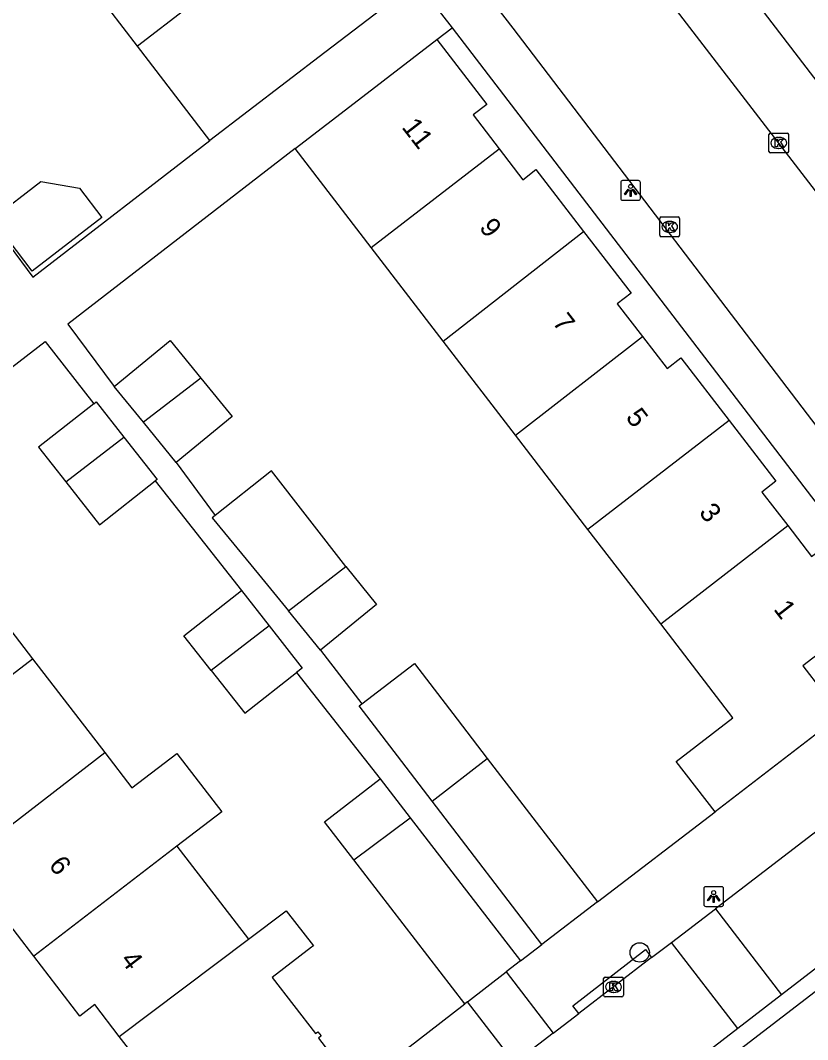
# Model space of a CAD drawing. Extents: x 159353 to 160616, y 385893 to 387321.
# Drawn here: x 160003.7 to 160043.5, y 386947 to 386998.6 of the extents above; entities that cross this region are included whole.
import ezdxf

# ---------------------------------------------------------------- set-up
doc = ezdxf.new("R2010")
doc.units = 0
for name, color, linetype in [('IMGEO_Boom', 7, 'Continuous'), ('IMGEO_Kolk', 7, 'Continuous'), ('IMGEO_Lichtpunt', 7, 'Continuous'), ('IMGEO_Muur', 7, 'Continuous'), ('IMGEO_Pand', 7, 'Continuous'), ('IMGEO_Pand_nummerreeks', 7, 'Continuous'), ('IMGEO_Rijbaan_lokaal_open', 7, 'Continuous'), ('IMGEO_Voetpad_open', 7, 'Continuous')]:
    doc.layers.add(name, color=color, linetype=linetype)

msp = doc.modelspace()

# ---------------------------------------------------------------- linework, layer by layer
at = {"layer": 'IMGEO_Boom'}
msp.add_circle((160035.018, 386951.406), 0.489, dxfattribs=at)
at = {"layer": 'IMGEO_Kolk'}
for p, q in [((160041.56, 386991.96), (160041.56, 386992.812)), ((160041.635, 386992.886), (160042.487, 386992.886)), ((160042.048, 386992.666), (160042.073, 386992.666)), ((160042.561, 386992.812), (160042.561, 386991.96)), ((160042.071, 386992.106), (160042.046, 386992.106)), ((160042.487, 386991.886), (160041.635, 386991.886)), ((160036.037, 386987.713), (160036.037, 386988.565)), ((160036.112, 386988.639), (160036.964, 386988.639)), ((160036.525, 386988.419), (160036.55, 386988.419)), ((160037.038, 386988.565), (160037.038, 386987.713)), ((160036.964, 386987.639), (160036.112, 386987.639)), ((160036.548, 386987.859), (160036.523, 386987.859)), ((160033.189, 386949.236), (160033.189, 386950.088)), ((160033.264, 386950.162), (160034.116, 386950.162)), ((160033.677, 386949.942), (160033.702, 386949.942)), ((160034.19, 386950.088), (160034.19, 386949.236)), ((160033.7, 386949.382), (160033.675, 386949.382)), ((160034.116, 386949.162), (160033.264, 386949.162))]:
    msp.add_line(p, q, dxfattribs=at)
for points in [[(160041.56, 386991.96), (160041.56, 386992.812)], [(160041.635, 386992.886), (160042.487, 386992.886)], [(160041.881, 386992.586), (160042.004, 386992.586), (160042.004, 386992.435), (160042.134, 386992.586), (160042.298, 386992.586), (160042.152, 386992.435), (160042.305, 386992.186), (160042.153, 386992.186), (160042.068, 386992.35), (160042.004, 386992.283), (160042.004, 386992.186), (160041.881, 386992.186), (160041.881, 386992.586)], [(160042.561, 386992.812), (160042.561, 386991.96)], [(160042.487, 386991.886), (160041.635, 386991.886)], [(160036.037, 386987.713), (160036.037, 386988.565)], [(160036.112, 386988.639), (160036.964, 386988.639)], [(160037.038, 386988.565), (160037.038, 386987.713)], [(160036.358, 386988.339), (160036.481, 386988.339), (160036.481, 386988.188), (160036.611, 386988.339), (160036.775, 386988.339), (160036.629, 386988.188), (160036.782, 386987.939), (160036.63, 386987.939), (160036.545, 386988.103), (160036.481, 386988.036), (160036.481, 386987.939), (160036.358, 386987.939), (160036.358, 386988.339)], [(160036.964, 386987.639), (160036.112, 386987.639)], [(160033.189, 386949.236), (160033.189, 386950.088)], [(160033.264, 386950.162), (160034.116, 386950.162)], [(160033.51, 386949.862), (160033.633, 386949.862), (160033.633, 386949.711), (160033.763, 386949.862), (160033.927, 386949.862), (160033.781, 386949.711), (160033.934, 386949.462), (160033.782, 386949.462), (160033.697, 386949.626), (160033.633, 386949.559), (160033.633, 386949.462), (160033.51, 386949.462), (160033.51, 386949.862)], [(160034.19, 386950.088), (160034.19, 386949.236)], [(160034.116, 386949.162), (160033.264, 386949.162)]]:
    msp.add_lwpolyline(points, dxfattribs=at)
for centre, start, end in [((160041.637, 386992.81), 91.552, 178.448), ((160041.637, 386992.81), 91.552, 178.448), ((160042.485, 386992.81), 1.552, 88.448), ((160042.485, 386992.81), 1.552, 88.448), ((160041.637, 386991.962), 181.552, 268.448), ((160041.637, 386991.962), 181.552, 268.448), ((160042.485, 386991.962), 271.552, 358.448), ((160042.485, 386991.962), 271.552, 358.448), ((160036.114, 386988.563), 91.552, 178.448), ((160036.114, 386988.563), 91.552, 178.448), ((160036.962, 386988.563), 1.552, 88.448), ((160036.962, 386988.563), 1.552, 88.448), ((160036.114, 386987.715), 181.552, 268.448), ((160036.114, 386987.715), 181.552, 268.448), ((160036.962, 386987.715), 271.552, 358.448), ((160036.962, 386987.715), 271.552, 358.448), ((160033.266, 386950.086), 91.552, 178.448), ((160033.266, 386950.086), 91.552, 178.448), ((160034.114, 386950.086), 1.552, 88.448), ((160034.114, 386950.086), 1.552, 88.448), ((160033.266, 386949.238), 181.552, 268.448), ((160033.266, 386949.238), 181.552, 268.448), ((160034.114, 386949.238), 271.552, 358.448), ((160034.114, 386949.238), 271.552, 358.448)]:
    msp.add_arc(centre, 0.0765, start, end, dxfattribs=at)
for centre, major_axis, ratio, start_param, end_param in [((160042.047, 386992.386), (-0.387, 0.002), 0.722429, 4.712389, 7.853982), ((160042.072, 386992.386), (-0.39, 0.002), 0.717154, 1.570796, 4.712389), ((160036.524, 386988.139), (-0.387, 0.002), 0.722429, 4.712389, 7.853982), ((160036.549, 386988.139), (-0.39, 0.002), 0.717154, 1.570796, 4.712389), ((160033.676, 386949.662), (-0.387, 0.002), 0.722429, 4.712389, 7.853982), ((160033.701, 386949.662), (-0.39, 0.002), 0.717154, 1.570796, 4.712389)]:
    msp.add_ellipse(centre, major_axis=major_axis, ratio=ratio, start_param=start_param, end_param=end_param, dxfattribs=at)
at = {"layer": 'IMGEO_Lichtpunt'}
for p, q in [((160034.96, 386990.483), (160034.152, 386990.483)), ((160034.96, 386990.483), (160034.152, 386990.483)), ((160034.058, 386990.388), (160034.058, 386989.581)), ((160034.058, 386990.388), (160034.058, 386989.581)), ((160035.054, 386989.581), (160035.054, 386990.388)), ((160035.054, 386989.581), (160035.054, 386990.388)), ((160034.152, 386989.487), (160034.96, 386989.487)), ((160034.152, 386989.487), (160034.96, 386989.487)), ((160038.265, 386954.637), (160038.265, 386953.83)), ((160038.265, 386954.637), (160038.265, 386953.83)), ((160039.167, 386954.732), (160038.359, 386954.732)), ((160039.167, 386954.732), (160038.359, 386954.732)), ((160039.261, 386953.83), (160039.261, 386954.637)), ((160039.261, 386953.83), (160039.261, 386954.637)), ((160038.359, 386953.736), (160039.167, 386953.736)), ((160038.359, 386953.736), (160039.167, 386953.736))]:
    msp.add_line(p, q, dxfattribs=at)
for points in [[(160034.432, 386990.052), (160034.471, 386990.024), (160034.283, 386989.762), (160034.245, 386989.789), (160034.432, 386990.052)], [(160034.534, 386990.004), (160034.581, 386990.004), (160034.581, 386989.682), (160034.534, 386989.682), (160034.534, 386990.004)], [(160034.644, 386990.024), (160034.682, 386990.051), (160034.869, 386989.789), (160034.83, 386989.761), (160034.644, 386990.024)], [(160038.639, 386954.301), (160038.678, 386954.273), (160038.49, 386954.011), (160038.452, 386954.038), (160038.639, 386954.301)], [(160038.741, 386954.253), (160038.788, 386954.253), (160038.788, 386953.931), (160038.741, 386953.931), (160038.741, 386954.253)], [(160038.851, 386954.273), (160038.889, 386954.3), (160039.076, 386954.038), (160039.037, 386954.01), (160038.851, 386954.273)]]:
    msp.add_lwpolyline(points, dxfattribs=at)
for centre in [(160034.557, 386990.186), (160038.764, 386954.435)]:
    msp.add_circle(centre, 0.0994, dxfattribs=at)
for centre, start, end in [((160034.152, 386990.388), 90, 180), ((160034.152, 386990.388), 90, 180), ((160034.96, 386990.388), 0, 90), ((160034.96, 386990.388), 0, 90), ((160034.152, 386989.581), 180, 270), ((160034.152, 386989.581), 180, 270), ((160034.96, 386989.581), 270, 0), ((160034.96, 386989.581), 270, 360), ((160038.359, 386954.637), 90, 180), ((160038.359, 386954.637), 90, 180), ((160039.167, 386954.637), 0, 90), ((160039.167, 386954.637), 0, 90), ((160038.359, 386953.83), 180, 270), ((160038.359, 386953.83), 180, 270), ((160039.167, 386953.83), 270, 0), ((160039.167, 386953.83), 270, 360)]:
    msp.add_arc(centre, 0.0946, start, end, dxfattribs=at)
at = {"layer": 'IMGEO_Muur'}
msp.add_lwpolyline([(160032.879, 386953.964), (160038.836, 386958.519)], dxfattribs=at)
at = {"layer": 'IMGEO_Pand'}
for points in [[(160009.591, 386997.289), (160005.955, 387002.037), (160008.499, 387003.991)], [(160018.678, 387004.258), (160013.126, 387000), (160012.141, 386999.245), (160009.591, 386997.289)], [(160023.044, 387000.002), (160019.073, 386996.96), (160013.255, 386992.504)], [(160013.255, 386992.504), (160009.591, 386997.289)], [(160017.568, 386992.103), (160020.784, 386994.577), (160024.747, 386997.625)], [(160024.747, 386997.625), (160027.273, 386994.34), (160026.582, 386993.808), (160027.905, 386992.089)], [(160021.414, 386987.102), (160017.568, 386992.103)], [(160021.414, 386987.102), (160027.905, 386992.089)], [(160027.905, 386992.089), (160029.105, 386990.528), (160029.764, 386991.035), (160032.171, 386987.906)], [(160004.698, 386990.44), (160006.65, 386990.097), (160007.786, 386988.615), (160004.249, 386985.903), (160002.224, 386988.544), (160004.698, 386990.44)], [(160025.062, 386982.36), (160032.171, 386987.906)], [(160032.171, 386987.906), (160034.577, 386984.778), (160033.882, 386984.244), (160035.159, 386982.584)], [(160025.062, 386982.36), (160021.414, 386987.102)], [(160008.403, 386980.059), (160011.24, 386982.378), (160012.793, 386980.478)], [(160028.724, 386977.599), (160025.062, 386982.36)], [(160028.724, 386977.599), (160035.159, 386982.584)], [(160035.159, 386982.584), (160036.402, 386980.968), (160037.106, 386981.51), (160039.545, 386978.339)], [(160012.793, 386980.478), (160009.886, 386978.245)], [(160012.793, 386980.478), (160014.384, 386978.532), (160011.547, 386976.213)], [(160009.886, 386978.245), (160008.403, 386980.059)], [(160007.376, 386979.185), (160004.578, 386976.986), (160005.962, 386975.226)], [(160007.376, 386979.185), (160007.49, 386979.275), (160008.896, 386977.486)], [(160011.547, 386976.213), (160009.886, 386978.245)], [(160039.545, 386978.339), (160032.398, 386972.822)], [(160039.545, 386978.339), (160041.914, 386975.259), (160041.208, 386974.716), (160042.513, 386973.02)], [(160032.398, 386972.822), (160028.724, 386977.599)], [(160005.962, 386975.226), (160008.896, 386977.486)], [(160008.896, 386977.486), (160010.575, 386975.351), (160010.484, 386975.279)], [(160020.13, 386970.942), (160016.379, 386975.783), (160013.521, 386973.533)], [(160005.962, 386975.226), (160007.663, 386973.062), (160010.484, 386975.279)], [(160013.521, 386973.533), (160013.373, 386973.417), (160015.713, 386970.556), (160017.233, 386968.697)], [(160036.08, 386968.036), (160042.513, 386973.02)], [(160042.513, 386973.02), (160043.725, 386971.443), (160044.428, 386971.983), (160046.8, 386968.898), (160046.181, 386968.422), (160046.312, 386968.252), (160043.284, 386965.923), (160045.208, 386963.421)], [(160036.08, 386968.036), (160032.398, 386972.822)], [(160000.566, 386971.072), (160004.261, 386966.277)], [(160017.233, 386968.697), (160020.13, 386970.942)], [(160020.13, 386970.942), (160021.694, 386969.029), (160018.857, 386966.71)], [(160013.319, 386965.679), (160011.935, 386967.439), (160014.847, 386969.728)], [(160014.847, 386969.728), (160016.254, 386967.939)], [(160018.857, 386966.71), (160017.233, 386968.697)], [(160016.254, 386967.939), (160013.319, 386965.679)], [(160016.254, 386967.939), (160017.932, 386965.804), (160017.642, 386965.576)], [(160038.836, 386958.519), (160036.87, 386961.075), (160039.737, 386963.281), (160036.08, 386968.036)], [(159997.02, 386960.703), (160000, 386962.997), (160004.261, 386966.277)], [(160004.261, 386966.277), (160007.923, 386961.525)], [(160020.951, 386963.994), (160023.616, 386966.034), (160025.775, 386963.22), (160027.3, 386961.233)], [(160013.319, 386965.679), (160015.02, 386963.515), (160017.642, 386965.576)], [(160024.506, 386959.069), (160022.979, 386961.065), (160020.817, 386963.891), (160020.951, 386963.994)], [(160045.208, 386963.421), (160038.836, 386958.519)], [(160001.425, 386956.522), (160007.923, 386961.525)], [(160007.923, 386961.525), (160009.305, 386959.732), (160011.584, 386961.484), (160013.855, 386958.529), (160011.58, 386956.78)], [(160024.506, 386959.069), (160027.3, 386961.233)], [(160027.3, 386961.233), (160032.879, 386953.964)], [(160020.549, 386956.087), (160019.052, 386958.026), (160021.868, 386960.2)], [(160021.868, 386960.2), (160023.393, 386958.224)], [(160030.059, 386951.807), (160024.506, 386959.069)], [(160020.549, 386956.087), (160023.393, 386958.224)], [(160023.393, 386958.224), (160028.982, 386950.984)], [(160004.334, 386951.21), (160001.836, 386954.452), (160002.579, 386955.025), (160001.425, 386956.522)], [(160011.58, 386956.78), (160004.334, 386951.21)], [(160011.58, 386956.78), (160015.208, 386952.073)], [(160026.166, 386948.81), (160020.549, 386956.087)], [(160032.879, 386953.964), (160030.059, 386951.807)], [(160015.208, 386952.073), (160017.122, 386953.512), (160018.49, 386951.736), (160018.403, 386951.669), (160016.407, 386950.131), (160018.592, 386947.295), (160018.719, 386947.393), (160018.884, 386947.179), (160018.749, 386947.075), (160020.611, 386944.659), (160016.223, 386941.277), (160014.679, 386943.281), (160013.182, 386942.128), (160012.87, 386942.532), (160012.292, 386942.086), (160012.117, 386942.313), (160011.54, 386941.869), (160009.154, 386944.965), (160009.904, 386945.543), (160008.662, 386947.154)], [(160008.662, 386947.154), (160015.208, 386952.073)], [(160008.662, 386947.154), (160007.42, 386948.767), (160006.666, 386948.185), (160004.334, 386951.21)], [(160028.982, 386950.984), (160028.251, 386950.42)], [(160026.295, 386948.91), (160028.251, 386950.42)], [(160026.295, 386948.91), (160026.166, 386948.81)]]:
    msp.add_lwpolyline(points, dxfattribs=at)
at = {"layer": 'IMGEO_Rijbaan_lokaal_open'}
for points in [[(160055.965, 386974.3), (160036.205, 387000.002), (160026.288, 387012.889), (160012.111, 387031.377), (160001.462, 387045.157), (160000, 387047.058), (159989.091, 387061.239), (159986.207, 387065.133)], [(160050.555, 386969.608), (160045.03, 386976.662), (160028.607, 386998.199), (160019.146, 387010.43), (160010.722, 387021.522), (159997.367, 387038.891), (159988.838, 387049.954), (159981.851, 387059.164)], [(160061.326, 386963.987), (160042.205, 386949.26)], [(160049.444, 386961.724), (160038.853, 386953.615)], [(160036.629, 386951.913), (160038.853, 386953.615)], [(160038.853, 386953.615), (160042.205, 386949.26)], [(160035.612, 386951.153), (160036.629, 386951.913)], [(160039.986, 386947.551), (160036.629, 386951.913)], [(160035.612, 386951.153), (160031.929, 386948.315)], [(160042.205, 386949.26), (160039.986, 386947.551)], [(160030.635, 386947.318), (160031.929, 386948.315)], [(160039.986, 386947.551), (160021.134, 386933.031), (160000, 386916.877), (159999.517, 386916.508), (159992.723, 386911.281)], [(160030.635, 386947.318), (160028.678, 386945.81)]]:
    msp.add_lwpolyline(points, dxfattribs=at)
at = {"layer": 'IMGEO_Voetpad_open'}
for points in [[(160023.734, 387000.532), (160024.142, 387000), (160025.513, 386998.212)], [(160040.549, 387000.002), (160048.098, 386990.153), (160055.826, 386980.146)], [(160024.747, 386997.625), (160025.513, 386998.212)], [(160025.513, 386998.212), (160047.698, 386969.274)], [(160000.673, 386990.449), (160004.285, 386985.594), (160013.255, 386992.504)], [(160017.568, 386992.103), (160006.053, 386983.218), (160008.403, 386980.059)], [(159996.742, 386976.033), (160004.903, 386982.33), (160007.376, 386979.185)], [(160011.547, 386976.213), (160013.521, 386973.533)], [(160010.484, 386975.279), (160014.847, 386969.728)], [(160018.857, 386966.71), (160020.951, 386963.994)], [(160017.642, 386965.576), (160021.868, 386960.2)], [(160029.003, 386937.988), (160055.472, 386958.298), (160055.865, 386958.599)], [(160032.879, 386953.964), (160038.836, 386958.519)], [(160028.982, 386950.984), (160030.059, 386951.807)], [(160031.929, 386948.315), (160031.624, 386948.711), (160035.307, 386951.549), (160035.612, 386951.153)], [(160028.251, 386950.42), (160030.635, 386947.318)], [(160011.41, 386937.384), (160026.166, 386948.81)], [(160028.678, 386945.81), (160026.295, 386948.91)]]:
    msp.add_lwpolyline(points, dxfattribs=at)

# ---------------------------------------------------------------- texts
at = {"layer": 'IMGEO_Pand_nummerreeks'}
for s, rotation, p in [('11', 307.6577, (160022.933, 386993.177)), ('9', 307.6577, (160026.855, 386988.097)), ('7', 307.6577, (160030.564, 386983.29)), ('5', 307.6577, (160034.273, 386978.483)), ('3', 307.6577, (160037.983, 386973.676)), ('1', 307.6577, (160041.762, 386968.779)), ('6', 307.133, (160005.054, 386955.82)), ('4', 307.133, (160008.686, 386951.023))]:
    msp.add_text(s, height=1, rotation=rotation, dxfattribs=at).set_placement(p)

doc.saveas('drawing.dxf')
